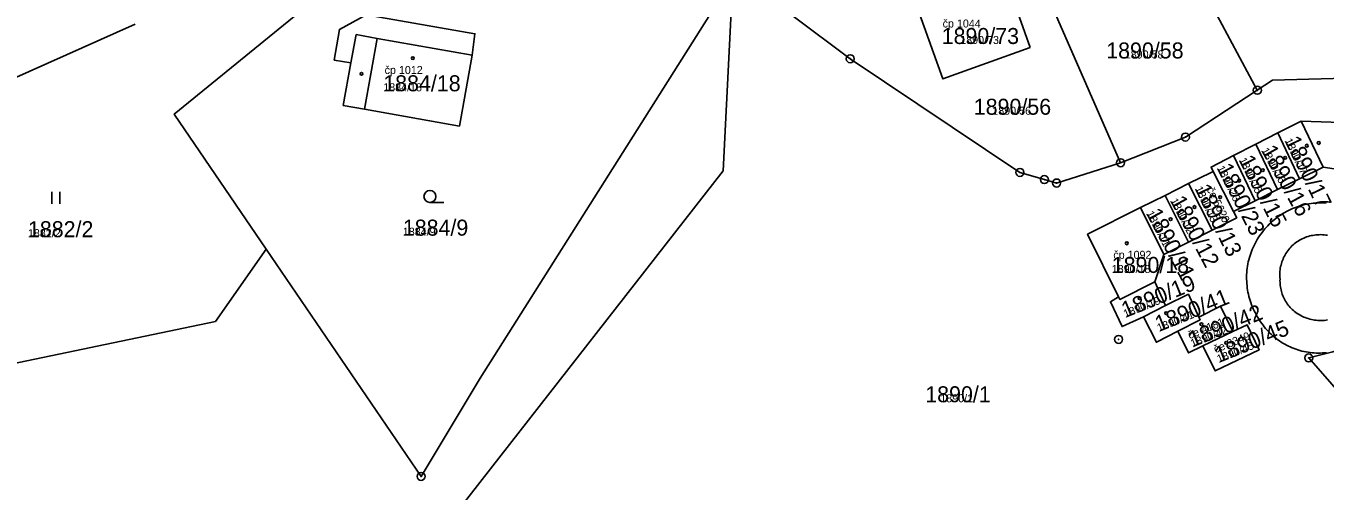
# Model space of a CAD drawing. Extents: x -763628 to -761565, y -976033 to -973833.
# Drawn here: x -762918.4 to -762756, y -974969.1 to -974911 of the extents above; entities that cross this region are included whole.
import ezdxf

# ---------------------------------------------------------------- set-up
doc = ezdxf.new("R2010")
doc.units = 0
for name, color, linetype in [('KN_cisla parcel 1000', 7, 'Continuous'), ('KN_cisla parcel 500', 7, 'Continuous'), ('KN_cisla popisna 500', 7, 'Continuous'), ('KN_hranice parcel', 7, 'Continuous'), ('KN_vnitrni kresba parcel', 7, 'Continuous'), ('KN_znacky bodu BP', 7, 'Continuous'), ('KN_znacky budov', 7, 'Continuous'), ('KN_znacky kultur', 7, 'Continuous')]:
    doc.layers.add(name, color=color, linetype=linetype)

msp = doc.modelspace()

# ---------------------------------------------------------------- linework, layer by layer
at = {"layer": 'KN_hranice parcel'}
for p, q in [((-762764.58, -974918.98), (-762773.45, -974902.41)), ((-762762, -974924.3), (-762759.12, -974922.85)), ((-762756.34, -974928.59), (-762759.12, -974922.85)), ((-762759.12, -974922.85), (-762752.84, -974923.05)), ((-762764.75, -974925.71), (-762762, -974924.3)), ((-762759.31, -974930.05), (-762762, -974924.3)), ((-762767.56, -974927.15), (-762764.75, -974925.71)), ((-762762.05, -974931.4), (-762764.75, -974925.71)), ((-762767.56, -974927.15), (-762764.86, -974932.78)), ((-762767.56, -974934.11), (-762770.09, -974929.12)), ((-762756.34, -974928.59), (-762759.31, -974930.05)), ((-762753.36, -974929.04), (-762756.34, -974928.59)), ((-762776.1, -974932.12), (-762773.17, -974930.65)), ((-762770.24, -974936.47), (-762773.17, -974930.65)), ((-762759.31, -974930.05), (-762762.05, -974931.4)), ((-762779.18, -974933.65), (-762776.1, -974932.12)), ((-762773.19, -974937.96), (-762776.1, -974932.12)), ((-762762.05, -974931.4), (-762764.86, -974932.78)), ((-762779.18, -974933.65), (-762776.28, -974939.51)), ((-762764.86, -974932.78), (-762767.56, -974934.11)), ((-762770.24, -974936.47), (-762773.19, -974937.96)), ((-762773.19, -974937.96), (-762776.28, -974939.51)), ((-762776.28, -974939.51), (-762777.37, -974942.92)), ((-762777.37, -974942.92), (-762776.07, -974945.87)), ((-762778.82, -974947.29), (-762776.07, -974945.87)), ((-762771.37, -974950.9), (-762767.66, -974949.13))]:
    msp.add_line(p, q, dxfattribs=at)
for points in [[(-762781.66, -974928.04), (-762793.43, -974901.16), (-762788.69, -974899.13)], [(-762830.1, -974904.97), (-762861.69, -974954.95), (-762869.07, -974967.23), (-762888.41, -974938.82)], [(-762837.19, -974987.56), (-762846.73, -974988.55), (-762849.3, -974971.72), (-762864.12, -974971.05), (-762831.34, -974929.04), (-762830.1, -974904.97)], [(-762781.66, -974928.04), (-762789.66, -974930.57), (-762791.18, -974930.15), (-762794.25, -974929.25), (-762815.45, -974915.05), (-762829.7, -974904.33)], [(-762792.96, -974913.65), (-762803.87, -974917.57), (-762806.8, -974909.43), (-762804.03, -974908.44), (-762804.79, -974906.32), (-762798.9, -974904.23), (-762798.15, -974906.35), (-762795.85, -974905.51), (-762792.96, -974913.65)], [(-762888.41, -974938.82), (-762899.9, -974921.95), (-762882.67, -974907.95)], [(-762864.28, -974923.47), (-762876.12, -974921.36), (-762878.79, -974920.88), (-762877.84, -974915.56), (-762879.92, -974915.21), (-762879.27, -974911.38), (-762875.93, -974909.54), (-762862.33, -974911.92), (-762862.7, -974914.61), (-762864.28, -974923.47)], [(-762977.1, -974965.05), (-762967.95, -974961.01), (-762962.99, -974959.8), (-762957.86, -974958.14), (-762957.37, -974943.19), (-762967.97, -974938.94), (-762904.77, -974910.73)], [(-762749.04, -974917.33), (-762762.67, -974917.74), (-762764.58, -974918.98)], [(-762764.58, -974918.98), (-762773.56, -974924.84), (-762781.66, -974928.04)], [(-762770.09, -974929.12), (-762770.36, -974928.58), (-762767.56, -974927.15)], [(-762773.17, -974930.65), (-762770.36, -974929.25), (-762770.09, -974929.12)], [(-762781.91, -974944.8), (-762785.78, -974936.98), (-762779.18, -974933.65)], [(-762767.56, -974934.11), (-762767.15, -974934.92), (-762770.24, -974936.47)], [(-762977.1, -974965.05), (-762894.76, -974947.88), (-762888.41, -974938.82)], [(-762781.91, -974944.8), (-762781.74, -974945.11), (-762777.37, -974942.92)], [(-762778.82, -974947.29), (-762781.48, -974948.52), (-762782.94, -974945.41), (-762781.91, -974944.8)], [(-762776.07, -974945.87), (-762773.2, -974944.47), (-762771.88, -974947.34)], [(-762771.88, -974947.34), (-762769.17, -974945.94), (-762767.66, -974949.13)], [(-762774.51, -974949.09), (-762777.18, -974950.46), (-762778.82, -974947.29)], [(-762774.51, -974949.09), (-762771.72, -974947.65), (-762771.88, -974947.34)], [(-762767.66, -974949.13), (-762765.87, -974948.28), (-762764.37, -974951.43), (-762769.84, -974954.06), (-762771.37, -974950.9)], [(-762771.37, -974950.9), (-762773.19, -974951.81), (-762774.51, -974949.09)], [(-762744.34, -974965.98), (-762746.37, -974965.91), (-762758.16, -974952.42), (-762755.15, -974951.65), (-762754.31, -974951.43)]]:
    msp.add_lwpolyline(points, dxfattribs=at)
at = {"layer": 'KN_vnitrni kresba parcel'}
for p, q in [((-762877.18, -974912.02), (-762877.84, -974915.56)), ((-762874.54, -974912.5), (-762877.18, -974912.02)), ((-762876.12, -974921.36), (-762874.54, -974912.5)), ((-762874.54, -974912.5), (-762862.7, -974914.61))]:
    msp.add_line(p, q, dxfattribs=at)
for points in [[(-762755.97, -974933.07), (-762756.24, -974933.06), (-762756.51, -974933.05), (-762756.78, -974933.05), (-762757.05, -974933.06), (-762757.32, -974933.07), (-762757.59, -974933.1), (-762757.86, -974933.13), (-762758.13, -974933.17), (-762758.39, -974933.22), (-762758.66, -974933.27), (-762758.92, -974933.34), (-762759.18, -974933.41), (-762759.44, -974933.49), (-762759.69, -974933.57), (-762759.95, -974933.67), (-762760.2, -974933.77), (-762760.44, -974933.88), (-762760.69, -974933.99), (-762760.93, -974934.12), (-762761.16, -974934.25), (-762761.4, -974934.39), (-762761.62, -974934.53), (-762761.85, -974934.68), (-762762.07, -974934.84), (-762762.28, -974935), (-762762.49, -974935.17), (-762762.7, -974935.35), (-762762.9, -974935.53), (-762763.09, -974935.72), (-762763.28, -974935.91)], [(-762763.28, -974935.91), (-762763.47, -974936.11), (-762763.65, -974936.31), (-762763.82, -974936.52), (-762763.99, -974936.74), (-762764.16, -974936.95), (-762764.31, -974937.18), (-762764.46, -974937.41), (-762764.6, -974937.64), (-762764.74, -974937.87), (-762764.87, -974938.11), (-762764.99, -974938.36), (-762765.11, -974938.61), (-762765.22, -974938.86), (-762765.32, -974939.11), (-762765.41, -974939.37), (-762765.49, -974939.62), (-762765.57, -974939.89), (-762765.64, -974940.15), (-762765.71, -974940.42), (-762765.76, -974940.68), (-762765.81, -974940.95), (-762765.85, -974941.22), (-762765.88, -974941.49), (-762765.9, -974941.77), (-762765.92, -974942.04), (-762765.92, -974942.31), (-762765.92, -974942.58), (-762765.91, -974942.86), (-762765.9, -974943.13), (-762765.87, -974943.4), (-762765.84, -974943.67), (-762765.8, -974943.94), (-762765.75, -974944.21), (-762765.7, -974944.48), (-762765.63, -974944.74), (-762765.56, -974945), (-762765.48, -974945.27), (-762765.4, -974945.52), (-762765.3, -974945.78), (-762765.2, -974946.03), (-762765.09, -974946.28), (-762764.98, -974946.53), (-762764.85, -974946.77), (-762764.72, -974947.01), (-762764.58, -974947.25), (-762764.44, -974947.48)], [(-762761.74, -974942.59), (-762761.76, -974942.39), (-762761.77, -974942.2), (-762761.77, -974942), (-762761.77, -974941.8), (-762761.75, -974941.6), (-762761.73, -974941.4), (-762761.71, -974941.21), (-762761.67, -974941.01), (-762761.62, -974940.82), (-762761.57, -974940.63), (-762761.51, -974940.44), (-762761.45, -974940.25), (-762761.37, -974940.07), (-762761.29, -974939.89), (-762761.2, -974939.71), (-762761.11, -974939.54), (-762761.01, -974939.37), (-762760.9, -974939.2), (-762760.78, -974939.04), (-762760.66, -974938.88), (-762760.53, -974938.73), (-762760.4, -974938.59), (-762760.26, -974938.44), (-762760.11, -974938.31), (-762759.96, -974938.18), (-762759.81, -974938.06), (-762759.65, -974937.94), (-762759.48, -974937.83), (-762759.32, -974937.73), (-762759.14, -974937.63), (-762758.97, -974937.54), (-762758.79, -974937.45), (-762758.6, -974937.38), (-762758.42, -974937.31), (-762758.23, -974937.25), (-762758.04, -974937.19), (-762757.84, -974937.15), (-762757.65, -974937.11)], [(-762755.82, -974937.1), (-762756.03, -974937.07), (-762756.23, -974937.04), (-762756.43, -974937.03), (-762756.64, -974937.02), (-762756.84, -974937.03), (-762757.04, -974937.03), (-762757.25, -974937.05), (-762757.45, -974937.08), (-762757.65, -974937.11)], [(-762758.59, -974947.39), (-762758.77, -974947.32), (-762758.94, -974947.24), (-762759.12, -974947.16), (-762759.28, -974947.06), (-762759.45, -974946.97), (-762759.61, -974946.86), (-762759.77, -974946.75), (-762759.92, -974946.63), (-762760.07, -974946.51), (-762760.21, -974946.38), (-762760.35, -974946.25), (-762760.48, -974946.11), (-762760.6, -974945.97), (-762760.72, -974945.82), (-762760.84, -974945.66), (-762760.95, -974945.5), (-762761.05, -974945.34), (-762761.15, -974945.18), (-762761.23, -974945.01), (-762761.32, -974944.83), (-762761.39, -974944.66), (-762761.46, -974944.48), (-762761.52, -974944.29), (-762761.58, -974944.11), (-762761.62, -974943.92), (-762761.66, -974943.74), (-762761.69, -974943.55), (-762761.72, -974943.36), (-762761.73, -974943.17), (-762761.74, -974942.97), (-762761.75, -974942.78), (-762761.74, -974942.59)], [(-762755.92, -974951.77), (-762756.17, -974951.8), (-762756.43, -974951.81), (-762756.69, -974951.82), (-762756.95, -974951.83), (-762757.21, -974951.82), (-762757.47, -974951.81), (-762757.73, -974951.79), (-762757.98, -974951.76), (-762758.24, -974951.72), (-762758.49, -974951.68), (-762758.75, -974951.62), (-762759, -974951.57), (-762759.25, -974951.5), (-762759.5, -974951.43), (-762759.74, -974951.35), (-762759.99, -974951.26), (-762760.23, -974951.16), (-762760.47, -974951.06), (-762760.7, -974950.95), (-762760.93, -974950.83), (-762761.16, -974950.71), (-762761.38, -974950.58), (-762761.6, -974950.44), (-762761.82, -974950.3), (-762762.03, -974950.15), (-762762.24, -974950), (-762762.44, -974949.84), (-762762.64, -974949.67), (-762762.83, -974949.49), (-762763.02, -974949.32), (-762763.2, -974949.13), (-762763.37, -974948.94), (-762763.55, -974948.75), (-762763.71, -974948.55), (-762763.87, -974948.34), (-762764.02, -974948.13), (-762764.17, -974947.92), (-762764.31, -974947.7), (-762764.44, -974947.48)], [(-762755.8, -974947.68), (-762756, -974947.71), (-762756.2, -974947.73), (-762756.41, -974947.74), (-762756.61, -974947.75), (-762756.81, -974947.75), (-762757.01, -974947.74), (-762757.22, -974947.72), (-762757.42, -974947.7), (-762757.62, -974947.66), (-762757.82, -974947.62), (-762758.01, -974947.58), (-762758.21, -974947.52), (-762758.4, -974947.46), (-762758.59, -974947.39)]]:
    msp.add_lwpolyline(points, dxfattribs=at)
at = {"layer": 'KN_znacky bodu BP'}
for centre, radius in [((-762815.45, -974915.05), 0.5), ((-762815.45, -974915.05), 0.0303), ((-762764.58, -974918.98), 0.5), ((-762764.58, -974918.98), 0.0303), ((-762773.56, -974924.84), 0.5), ((-762773.56, -974924.84), 0.0303), ((-762781.66, -974928.04), 0.5), ((-762794.25, -974929.25), 0.5), ((-762794.25, -974929.25), 0.0303), ((-762781.66, -974928.04), 0.0303), ((-762791.18, -974930.15), 0.5), ((-762791.18, -974930.15), 0.0303), ((-762789.66, -974930.57), 0.5), ((-762789.66, -974930.57), 0.0303), ((-762781.91, -974950.11), 0.5), ((-762781.91, -974950.11), 0.0303), ((-762758.16, -974952.42), 0.5), ((-762758.16, -974952.42), 0.0303), ((-762869.07, -974967.23), 0.5), ((-762869.07, -974967.23), 0.0303)]:
    msp.add_circle(centre, radius, dxfattribs=at)
at = {"layer": 'KN_znacky budov'}
for centre in [(-762870.1, -974914.96), (-762876.51, -974916.93), (-762758.4, -974925.91), (-762756.91, -974925.57), (-762761.11, -974927.42), (-762763.91, -974928.97), (-762766.84, -974930.27), (-762769.23, -974932.33), (-762772.43, -974933.57), (-762775.41, -974935.09), (-762780.89, -974938.1), (-762779.31, -974944.96), (-762775.96, -974946.83), (-762771.57, -974948.22), (-762768.46, -974950.54)]:
    msp.add_circle(centre, 0.175, dxfattribs=at)
at = {"layer": 'KN_znacky kultur'}
for p, q in [((-762915.19, -974933.19), (-762915.19, -974931.69)), ((-762914.19, -974933.19), (-762914.19, -974931.69)), ((-762867.96, -974933), (-762866.21, -974933))]:
    msp.add_line(p, q, dxfattribs=at)
msp.add_circle((-762867.96, -974932.25), 0.75, dxfattribs=at)

# ---------------------------------------------------------------- texts
at = {"layer": 'KN_cisla parcel 1000'}
for s, p in [('1890/73', (-762804.02, -974913.2)), ('1890/58', (-762783.46, -974915.01)), ('1884/18', (-762873.79, -974919.11)), ('1890/56', (-762800.01, -974922.04)), ('1882/2', (-762918.19, -974937.34)), ('1884/9', (-762871.35, -974937.15)), ('1890/18', (-762782.77, -974941.81)), ('1890/1', (-762806.07, -974957.97))]:
    msp.add_text(s, height=2, dxfattribs=at).set_placement(p)
for s, rotation, p in [('1890/16', 298.8419, (-762764.14, -974926.49)), ('1890/17', 295.8419, (-762761.22, -974925.26)), ('1890/15', 296.8419, (-762766.94, -974927.69)), ('1890/23', 296.8419, (-762769.68, -974928.7)), ('1890/13', 295.8419, (-762772.43, -974931.26)), ('1890/12', 297.8419, (-762775.51, -974932.78)), ('1890/11', 297.8419, (-762778.51, -974934.36)), ('1890/19', 22, (-762781.07, -974947.44)), ('1890/41', 22, (-762776.87, -974949.19)), ('1890/42', 22, (-762772.69, -974951.13)), ('1890/45', 22, (-762769.39, -974953.07))]:
    msp.add_text(s, height=2, rotation=rotation, dxfattribs=at).set_placement(p)
at = {"layer": 'KN_cisla parcel 500'}
for s, p in [('1890/73', (-762801.7, -974913.2)), ('1890/58', (-762781.14, -974915.01)), ('1884/18', (-762873.79, -974919.11)), ('1890/56', (-762797.69, -974922.04)), ('1882/2', (-762918.19, -974937.34)), ('1884/9', (-762871.35, -974937.15)), ('1890/18', (-762782.77, -974941.81)), ('1890/1', (-762804.19, -974957.97))]:
    msp.add_text(s, height=1, dxfattribs=at).set_placement(p)
for s, rotation, p in [('1890/17', 295.8419, (-762761.22, -974925.26)), ('1890/15', 296.8419, (-762766.94, -974927.69)), ('1890/16', 298.8419, (-762764.14, -974926.49)), ('1890/23', 296.8419, (-762769.68, -974928.7)), ('1890/13', 295.8419, (-762772.43, -974931.26)), ('1890/12', 297.8419, (-762775.51, -974932.78)), ('1890/11', 297.8419, (-762778.51, -974934.36)), ('1890/19', 22, (-762781.07, -974947.44)), ('1890/41', 22, (-762776.87, -974949.19)), ('1890/42', 22, (-762772.69, -974951.13)), ('1890/45', 22, (-762769.39, -974953.07))]:
    msp.add_text(s, height=1, rotation=rotation, dxfattribs=at).set_placement(p)
at = {"layer": 'KN_cisla popisna 500'}
for s, p in [('čp 1044', (-762803.9, -974911.14)), ('čp 1012', (-762873.62, -974916.95)), ('čp 1092', (-762782.57, -974940.04))]:
    msp.add_text(s, height=1, dxfattribs=at).set_placement(p)
for s, rotation, p in [('če 5620', 295.842, (-762770.94, -974931.36)), ('če 4181', 22, (-762773.03, -974950.09)), ('če 3349', 22, (-762769.8, -974951.84))]:
    msp.add_text(s, height=1, rotation=rotation, dxfattribs=at).set_placement(p)

doc.saveas('drawing.dxf')
